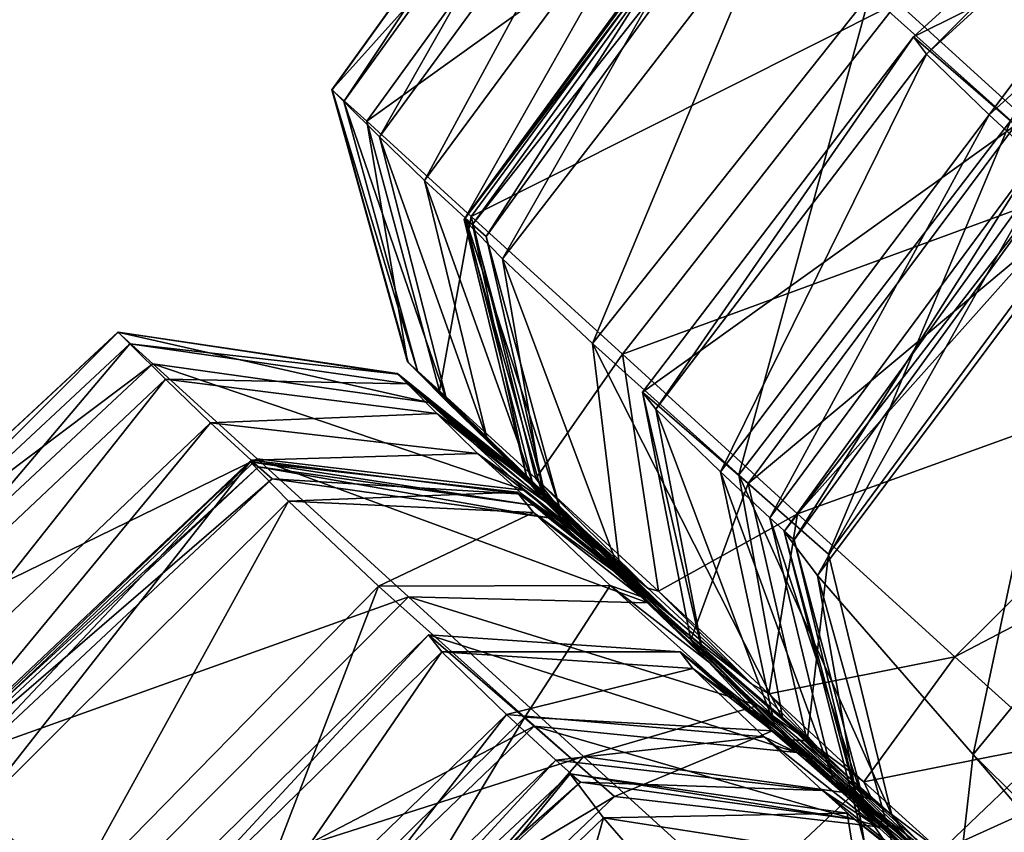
# Model space of a CAD drawing. Header units: millimetres. Extents: x 2387 to 13955, y -4964 to 364.
# Tile 501 of 656: x 6209.47 to 6213.21, y -2790.06 to -2786.97. Entities that reach past the tile are written whole.
import ezdxf

# ---------------------------------------------------------------- set-up
doc = ezdxf.new("R2010")
doc.units = ezdxf.units.MM
doc.header["$MEASUREMENT"] = 0
doc.layers.add('Predefinito', color=7, linetype='Continuous', true_color=0x000000)

msp = doc.modelspace()

# ---------------------------------------------------------------- linework, layer by layer
at = {"layer": 'Predefinito'}
for points in [[(6213.2367, -2787.3581, 789.6844), (6212.7009, -2786.8775, 790.4832), (6213.9825, -2785.7041, 790.5067)], [(6210.657, -2787.2412, 1167.4706), (6210.6565, -2787.2409, 1194.0232), (6211.6511, -2785.8596, 1194.0366)], [(6211.7869, -2785.9831, 1211.8357), (6211.6511, -2785.8596, 1194.0366), (6210.6565, -2787.2409, 1194.0232)], [(6211.6511, -2785.8596, 1194.0366), (6211.6511, -2785.8596, 1167.4711), (6210.657, -2787.2412, 1167.4706)], [(6210.6571, -2787.2413, 1132.7928), (6210.657, -2787.2412, 1167.4706), (6211.6511, -2785.8596, 1167.4711)], [(6210.7021, -2787.2858, 817.3821), (6210.6571, -2787.2413, 845.113), (6211.6511, -2785.8596, 845.1133)], [(6211.6511, -2785.8596, 882.3248), (6211.6511, -2785.8596, 845.1133), (6210.6571, -2787.2413, 845.113)], [(6210.6571, -2787.2413, 845.113), (6210.6571, -2787.2413, 882.3204), (6211.6511, -2785.8596, 882.3248)], [(6211.6511, -2785.8596, 924.4901), (6211.6511, -2785.8596, 882.3248), (6210.6571, -2787.2413, 882.3204)], [(6210.6571, -2787.2413, 882.3204), (6210.6571, -2787.2413, 924.4867), (6211.6511, -2785.8596, 924.4901)], [(6211.6511, -2785.8596, 973.5869), (6211.6511, -2785.8596, 924.4901), (6210.6571, -2787.2413, 924.4867)], [(6210.6571, -2787.2413, 924.4867), (6210.6571, -2787.2414, 973.5861), (6211.6511, -2785.8596, 973.5869)], [(6211.6511, -2785.8596, 1031.5925), (6211.6511, -2785.8596, 973.5869), (6210.6571, -2787.2414, 973.5861)], [(6210.6571, -2787.2414, 973.5861), (6210.6571, -2787.2413, 1031.5925), (6211.6511, -2785.8596, 1031.5925)], [(6211.6511, -2785.8596, 1088.1221), (6211.6511, -2785.8596, 1031.5925), (6210.6571, -2787.2413, 1031.5925)], [(6210.6571, -2787.2413, 1031.5925), (6210.6571, -2787.2413, 1088.1227), (6211.6511, -2785.8596, 1088.1221)], [(6211.6511, -2785.8596, 1132.7906), (6211.6511, -2785.8596, 1088.1221), (6210.6571, -2787.2413, 1088.1227)], [(6210.6571, -2787.2413, 1088.1227), (6210.6571, -2787.2413, 1132.7928), (6211.6511, -2785.8596, 1132.7906)], [(6211.6511, -2785.8596, 1167.4711), (6211.6511, -2785.8596, 1132.7906), (6210.6571, -2787.2413, 1132.7928)], [(6211.6511, -2785.8596, 845.1133), (6211.6987, -2785.9065, 817.3618), (6210.7021, -2787.2858, 817.3821)], [(6212.9167, -2787.1054, 786.1012), (6212.8666, -2787.0405, 788.531), (6214.1511, -2785.8706, 788.5156)], [(6214.5405, -2786.2075, 789.4654), (6214.1511, -2785.8706, 788.5156), (6212.8666, -2787.0405, 788.531)], [(6214.1511, -2785.8706, 788.5156), (6214.2013, -2785.9354, 786.0993), (6212.9167, -2787.1054, 786.1012)], [(6210.837, -2787.4194, 803.6454), (6210.7021, -2787.2858, 817.3821), (6211.6987, -2785.9065, 817.3618)], [(6211.6987, -2785.9065, 817.3618), (6211.8417, -2786.0472, 803.5765), (6210.837, -2787.4194, 803.6454)], [(6213.1549, -2787.3365, 783.6826), (6212.9167, -2787.1054, 786.1012), (6214.2013, -2785.9354, 786.0993)], [(6214.2013, -2785.9354, 786.0993), (6214.4405, -2786.1676, 783.6962), (6213.1549, -2787.3365, 783.6826)], [(6210.6565, -2787.2409, 1194.0232), (6210.7886, -2787.361, 1211.7939), (6211.7869, -2785.9831, 1211.8357)], [(6212.1944, -2786.3536, 1220.2166), (6211.7869, -2785.9831, 1211.8357), (6210.7886, -2787.361, 1211.7939)], [(6211.0085, -2787.5855, 798.5346), (6210.837, -2787.4194, 803.6454), (6211.8417, -2786.0472, 803.5765)], [(6211.8417, -2786.0472, 803.5765), (6212.0185, -2786.2181, 798.432), (6211.0085, -2787.5855, 798.5346)], [(6213.3311, -2787.5, 782.7722), (6213.1549, -2787.3365, 783.6826), (6214.4405, -2786.1676, 783.6962)], [(6212.8666, -2787.0405, 788.531), (6213.2544, -2787.3756, 789.4753), (6214.5405, -2786.2075, 789.4654)], [(6211.1632, -2787.7272, 796.6813), (6211.0085, -2787.5855, 798.5346), (6212.0185, -2786.2181, 798.432)], [(6212.0185, -2786.2181, 798.432), (6212.1681, -2786.3554, 796.603), (6211.1632, -2787.7272, 796.6813)], [(6210.7886, -2787.361, 1211.7939), (6211.1859, -2787.7224, 1220.126), (6212.1944, -2786.3536, 1220.2166)], [(6211.2431, -2787.7986, 796.4498), (6211.1632, -2787.7272, 796.6813), (6212.1681, -2786.3554, 796.603)], [(6212.8058, -2786.9094, 1223.2456), (6212.1944, -2786.3536, 1220.2166), (6211.1859, -2787.7224, 1220.126)], [(6212.1681, -2786.3554, 796.603), (6212.2412, -2786.4208, 796.4253), (6211.2431, -2787.7986, 796.4498)], [(6211.3052, -2787.8835, 792.9403), (6211.1595, -2787.734, 795.2624), (6212.1698, -2786.367, 795.2932)], [(6212.1889, -2786.3758, 796.2344), (6212.1698, -2786.367, 795.2932), (6211.1595, -2787.734, 795.2624)], [(6211.1595, -2787.734, 795.2624), (6211.1904, -2787.7533, 796.2045), (6212.1889, -2786.3758, 796.2344)], [(6212.2412, -2786.4208, 796.4253), (6212.1889, -2786.3758, 796.2344), (6211.1904, -2787.7533, 796.2045)], [(6212.1698, -2786.367, 795.2932), (6212.3429, -2786.5407, 792.8644), (6211.3052, -2787.8835, 792.9403)], [(6211.1904, -2787.7533, 796.2045), (6211.2431, -2787.7986, 796.4498), (6212.2412, -2786.4208, 796.4253)], [(6212.8058, -2786.9094, 1223.2456), (6213.5529, -2787.5887, 1224.9897), (6214.8258, -2786.4053, 1224.9575)], [(6211.6465, -2788.2055, 790.6547), (6211.3052, -2787.8835, 792.9403), (6212.3429, -2786.5407, 792.8644)], [(6212.3429, -2786.5407, 792.8644), (6212.7009, -2786.8775, 790.4832), (6211.6465, -2788.2055, 790.6547)], [(6212.2026, -2788.7039, 789.8214), (6211.6465, -2788.2055, 790.6547), (6212.7009, -2786.8775, 790.4832)], [(6212.7009, -2786.8775, 790.4832), (6213.2367, -2787.3581, 789.6844), (6212.2026, -2788.7039, 789.8214)], [(6211.1859, -2787.7224, 1220.126), (6211.7608, -2788.2461, 1223.0896), (6212.8058, -2786.9094, 1223.2456)], [(6213.5529, -2787.5887, 1224.9897), (6212.8058, -2786.9094, 1223.2456), (6211.7608, -2788.2461, 1223.0896)], [(6211.8869, -2788.4552, 786.0879), (6211.8373, -2788.3907, 788.4196), (6212.8666, -2787.0405, 788.531)], [(6213.2544, -2787.3756, 789.4753), (6212.8666, -2787.0405, 788.531), (6211.8373, -2788.3907, 788.4196)], [(6212.8666, -2787.0405, 788.531), (6212.9167, -2787.1054, 786.1012), (6211.8869, -2788.4552, 786.0879)], [(6212.1331, -2788.6934, 783.7818), (6211.8869, -2788.4552, 786.0879), (6212.9167, -2787.1054, 786.1012)], [(6212.9167, -2787.1054, 786.1012), (6213.1549, -2787.3365, 783.6826), (6212.1331, -2788.6934, 783.7818)], [(6210.7886, -2787.361, 1211.7939), (6210.6565, -2787.2409, 1194.0232), (6210.9442, -2788.2745, 1193.9771)], [(6210.946, -2788.276, 1167.46), (6210.9442, -2788.2745, 1193.9771), (6210.6565, -2787.2409, 1194.0232)], [(6210.6565, -2787.2409, 1194.0232), (6210.657, -2787.2412, 1167.4706), (6210.946, -2788.276, 1167.46)], [(6210.9465, -2788.2765, 1132.7936), (6210.946, -2788.276, 1167.46), (6210.657, -2787.2412, 1167.4706)], [(6210.657, -2787.2412, 1167.4706), (6210.6571, -2787.2413, 1132.7928), (6210.9465, -2788.2765, 1132.7936)], [(6210.9464, -2788.2764, 845.1212), (6210.9464, -2788.2765, 882.321), (6210.6571, -2787.2413, 882.3204)], [(6210.6571, -2787.2413, 882.3204), (6210.6571, -2787.2413, 845.113), (6210.9464, -2788.2764, 845.1212)], [(6210.9833, -2788.3139, 817.4452), (6210.9464, -2788.2764, 845.1212), (6210.6571, -2787.2413, 845.113)], [(6210.6571, -2787.2413, 845.113), (6210.7021, -2787.2858, 817.3821), (6210.9833, -2788.3139, 817.4452)], [(6210.6571, -2787.2414, 973.5861), (6210.6571, -2787.2413, 924.4867), (6210.9465, -2788.2765, 924.4856)], [(6210.9464, -2788.2765, 882.321), (6210.9465, -2788.2765, 924.4856), (6210.6571, -2787.2413, 924.4867)], [(6210.6571, -2787.2413, 924.4867), (6210.6571, -2787.2413, 882.3204), (6210.9464, -2788.2765, 882.321)], [(6210.9465, -2788.2765, 1031.5925), (6210.9465, -2788.2765, 1088.1228), (6210.6571, -2787.2413, 1088.1227)], [(6210.6571, -2787.2413, 1088.1227), (6210.6571, -2787.2413, 1031.5925), (6210.9465, -2788.2765, 1031.5925)], [(6210.9465, -2788.2766, 973.5858), (6210.9465, -2788.2765, 1031.5925), (6210.6571, -2787.2413, 1031.5925)], [(6210.6571, -2787.2413, 1031.5925), (6210.6571, -2787.2414, 973.5861), (6210.9465, -2788.2766, 973.5858)], [(6210.9465, -2788.2765, 1088.1228), (6210.9465, -2788.2765, 1132.7936), (6210.6571, -2787.2413, 1132.7928)], [(6210.6571, -2787.2413, 1132.7928), (6210.6571, -2787.2413, 1088.1227), (6210.9465, -2788.2765, 1088.1228)], [(6210.9465, -2788.2765, 924.4856), (6210.9465, -2788.2766, 973.5858), (6210.6571, -2787.2414, 973.5861)], [(6211.0942, -2788.4262, 803.8523), (6210.9833, -2788.3139, 817.4452), (6210.7021, -2787.2858, 817.3821)], [(6210.7021, -2787.2858, 817.3821), (6210.837, -2787.4194, 803.6454), (6211.0942, -2788.4262, 803.8523)], [(6211.1859, -2787.7224, 1220.126), (6210.7886, -2787.361, 1211.7939), (6211.0648, -2788.3845, 1211.6675)], [(6210.9442, -2788.2745, 1193.9771), (6211.0648, -2788.3845, 1211.6675), (6210.7886, -2787.361, 1211.7939)], [(6212.3209, -2788.8671, 782.8741), (6212.1331, -2788.6934, 783.7818), (6213.1549, -2787.3365, 783.6826)], [(6212.5435, -2789.0057, 789.6636), (6212.2026, -2788.7039, 789.8214), (6213.2367, -2787.3581, 789.6844)], [(6213.1549, -2787.3365, 783.6826), (6213.3311, -2787.5, 782.7722), (6212.3209, -2788.8671, 782.8741)], [(6213.2367, -2787.3581, 789.6844), (6213.5534, -2787.6387, 789.6284), (6212.5435, -2789.0057, 789.6636)], [(6211.8373, -2788.3907, 788.4196), (6212.2389, -2788.7377, 789.4038), (6213.2544, -2787.3756, 789.4753)], [(6213.5534, -2787.6387, 789.6284), (6213.2544, -2787.3756, 789.4753), (6212.2389, -2788.7377, 789.4038)], [(6211.2494, -2788.5778, 798.8425), (6211.0942, -2788.4262, 803.8523), (6210.837, -2787.4194, 803.6454)], [(6210.837, -2787.4194, 803.6454), (6211.0085, -2787.5855, 798.5346), (6211.2494, -2788.5778, 798.8425)], [(6212.4137, -2788.9509, 782.6518), (6212.3209, -2788.8671, 782.8741), (6213.3311, -2787.5, 782.7722)], [(6213.3311, -2787.5, 782.7722), (6213.414, -2787.5751, 782.6026), (6212.4137, -2788.9509, 782.6518)], [(6212.5024, -2789.0864, 780.551), (6212.3752, -2788.9193, 782.4017), (6213.3726, -2787.5408, 782.4069)], [(6213.414, -2787.5751, 782.6026), (6213.3726, -2787.5408, 782.4069), (6212.3752, -2788.9193, 782.4017)], [(6213.3726, -2787.5408, 782.4069), (6213.5332, -2787.7086, 780.5814), (6212.5024, -2789.0864, 780.551)], [(6211.4194, -2788.733, 796.9162), (6211.2494, -2788.5778, 798.8425), (6211.0085, -2787.5855, 798.5346)], [(6211.0085, -2787.5855, 798.5346), (6211.1632, -2787.7272, 796.6813), (6211.4194, -2788.733, 796.9162)], [(6211.7608, -2788.2461, 1223.0896), (6212.4261, -2788.8529, 1224.7559), (6213.5529, -2787.5887, 1224.9897)], [(6212.3752, -2788.9193, 782.4017), (6212.4137, -2788.9509, 782.6518), (6213.414, -2787.5751, 782.6026)], [(6214.2287, -2788.2015, 1225.7302), (6213.5529, -2787.5887, 1224.9897), (6212.4261, -2788.8529, 1224.7559)], [(6212.2389, -2788.7377, 789.4038), (6212.5435, -2789.0057, 789.6636), (6213.5534, -2787.6387, 789.6284)], [(6211.0648, -2788.3845, 1211.6675), (6211.4313, -2788.7187, 1219.854), (6211.1859, -2787.7224, 1220.126)], [(6211.4628, -2788.8023, 793.1682), (6211.3995, -2788.7256, 795.1698), (6211.1595, -2787.734, 795.2624)], [(6211.1595, -2787.734, 795.2624), (6211.3052, -2787.8835, 792.9403), (6211.4628, -2788.8023, 793.1682)], [(6211.1904, -2787.7533, 796.2045), (6211.1595, -2787.734, 795.2624), (6211.3995, -2788.7256, 795.1698)], [(6211.5197, -2788.8223, 796.5236), (6211.4194, -2788.733, 796.9162), (6211.1632, -2787.7272, 796.6813)], [(6211.1632, -2787.7272, 796.6813), (6211.2431, -2787.7986, 796.4498), (6211.5197, -2788.8223, 796.5236)], [(6211.7608, -2788.2461, 1223.0896), (6211.1859, -2787.7224, 1220.126), (6211.4313, -2788.7187, 1219.854)], [(6213.0929, -2789.767, 775.5273), (6212.5024, -2789.0864, 780.551), (6213.5332, -2787.7086, 780.5814)], [(6213.5332, -2787.7086, 780.5814), (6214.222, -2788.3897, 775.5231), (6213.0929, -2789.767, 775.5273)], [(6211.2431, -2787.7986, 796.4498), (6211.1904, -2787.7533, 796.2045), (6211.4657, -2788.7761, 796.1149)], [(6211.3995, -2788.7256, 795.1698), (6211.4657, -2788.7761, 796.1149), (6211.1904, -2787.7533, 796.2045)], [(6211.4657, -2788.7761, 796.1149), (6211.5197, -2788.8223, 796.5236), (6211.2431, -2787.7986, 796.4498)], [(6211.7538, -2789.0798, 791.1693), (6211.4628, -2788.8023, 793.1682), (6211.3052, -2787.8835, 792.9403)], [(6211.3052, -2787.8835, 792.9403), (6211.6465, -2788.2055, 790.6547), (6211.7538, -2789.0798, 791.1693)], [(6209.9753, -2788.2821, 1211.7943), (6209.8433, -2788.162, 1194.025), (6208.596, -2789.3201, 1194.0432)], [(6208.596, -2789.3201, 1167.481), (6208.596, -2789.3201, 1194.0432), (6209.8433, -2788.162, 1194.025)], [(6209.8433, -2788.162, 1194.025), (6209.8438, -2788.1624, 1167.473), (6208.596, -2789.3201, 1167.481)], [(6208.596, -2789.3201, 1132.7971), (6208.596, -2789.3201, 1167.481), (6209.8438, -2788.1624, 1167.473)], [(6209.8438, -2788.1624, 1167.473), (6209.8439, -2788.1625, 1132.7946), (6208.596, -2789.3201, 1132.7971)], [(6208.596, -2789.3201, 845.1032), (6208.596, -2789.3201, 882.3096), (6209.8439, -2788.1625, 882.3165)], [(6209.8439, -2788.1625, 882.3165), (6209.8439, -2788.1625, 845.1104), (6208.596, -2789.3201, 845.1032)], [(6208.6437, -2789.367, 817.3593), (6208.596, -2789.3201, 845.1032), (6209.8439, -2788.1625, 845.1104)], [(6208.596, -2789.3201, 924.4801), (6208.596, -2789.3201, 973.5844), (6209.8439, -2788.1625, 973.5854)], [(6209.8439, -2788.1625, 973.5854), (6209.8439, -2788.1625, 924.4841), (6208.596, -2789.3201, 924.4801)], [(6208.596, -2789.3201, 882.3096), (6208.596, -2789.3201, 924.4801), (6209.8439, -2788.1625, 924.4841)], [(6209.8439, -2788.1625, 924.4841), (6209.8439, -2788.1625, 882.3165), (6208.596, -2789.3201, 882.3096)], [(6208.596, -2789.3201, 1031.5925), (6208.596, -2789.3201, 1088.1238), (6209.8439, -2788.1625, 1088.1232)], [(6209.8439, -2788.1625, 1088.1232), (6209.8439, -2788.1625, 1031.5925), (6208.596, -2789.3201, 1031.5925)], [(6208.596, -2789.3201, 973.5844), (6208.596, -2789.3201, 1031.5925), (6209.8439, -2788.1625, 1031.5925)], [(6209.8439, -2788.1625, 1031.5925), (6209.8439, -2788.1625, 973.5854), (6208.596, -2789.3201, 973.5844)], [(6208.596, -2789.3201, 1088.1238), (6208.596, -2789.3201, 1132.7971), (6209.8439, -2788.1625, 1132.7946)], [(6209.8439, -2788.1625, 1132.7946), (6209.8439, -2788.1625, 1088.1232), (6208.596, -2789.3201, 1088.1238)], [(6209.8439, -2788.1625, 845.1104), (6209.8888, -2788.207, 817.3815), (6208.6437, -2789.367, 817.3593)], [(6209.8438, -2788.1624, 1167.473), (6209.8433, -2788.162, 1194.025), (6210.9046, -2788.3193, 1193.9772)], [(6211.0252, -2788.4293, 1211.6675), (6210.9046, -2788.3193, 1193.9772), (6209.8433, -2788.162, 1194.025)], [(6209.8433, -2788.162, 1194.025), (6209.9753, -2788.2821, 1211.7943), (6211.0252, -2788.4293, 1211.6675)], [(6210.9046, -2788.3193, 1193.9772), (6210.9064, -2788.3208, 1167.4601), (6209.8438, -2788.1624, 1167.473)], [(6209.8439, -2788.1625, 1132.7946), (6209.8438, -2788.1624, 1167.473), (6210.9064, -2788.3208, 1167.4601)], [(6209.8888, -2788.207, 817.3815), (6209.8439, -2788.1625, 845.1104), (6210.9068, -2788.3213, 845.1211)], [(6210.9069, -2788.3213, 882.3208), (6210.9068, -2788.3213, 845.1211), (6209.8439, -2788.1625, 845.1104)], [(6209.8439, -2788.1625, 845.1104), (6209.8439, -2788.1625, 882.3165), (6210.9069, -2788.3213, 882.3208)], [(6210.907, -2788.3214, 924.4854), (6210.9069, -2788.3213, 882.3208), (6209.8439, -2788.1625, 882.3165)], [(6209.8439, -2788.1625, 882.3165), (6209.8439, -2788.1625, 924.4841), (6210.907, -2788.3214, 924.4854)], [(6210.907, -2788.3214, 973.5857), (6210.907, -2788.3214, 924.4854), (6209.8439, -2788.1625, 924.4841)], [(6209.8439, -2788.1625, 924.4841), (6209.8439, -2788.1625, 973.5854), (6210.907, -2788.3214, 973.5857)], [(6210.907, -2788.3214, 1031.5925), (6210.907, -2788.3214, 973.5857), (6209.8439, -2788.1625, 973.5854)], [(6209.8439, -2788.1625, 973.5854), (6209.8439, -2788.1625, 1031.5925), (6210.907, -2788.3214, 1031.5925)], [(6210.907, -2788.3214, 1088.1228), (6210.907, -2788.3214, 1031.5925), (6209.8439, -2788.1625, 1031.5925)], [(6209.8439, -2788.1625, 1031.5925), (6209.8439, -2788.1625, 1088.1232), (6210.907, -2788.3214, 1088.1228)], [(6210.907, -2788.3214, 1132.7937), (6210.907, -2788.3214, 1088.1228), (6209.8439, -2788.1625, 1088.1232)], [(6209.8439, -2788.1625, 1088.1232), (6209.8439, -2788.1625, 1132.7946), (6210.907, -2788.3214, 1132.7937)], [(6210.9064, -2788.3208, 1167.4601), (6210.907, -2788.3214, 1132.7937), (6209.8439, -2788.1625, 1132.7946)], [(6208.7867, -2789.5076, 803.5765), (6208.6437, -2789.367, 817.3593), (6209.8888, -2788.207, 817.3815)], [(6209.8888, -2788.207, 817.3815), (6210.0238, -2788.3406, 803.6454), (6208.7867, -2789.5076, 803.5765)], [(6210.9068, -2788.3213, 845.1211), (6210.9438, -2788.3587, 817.4452), (6209.8888, -2788.207, 817.3815)], [(6210.0238, -2788.3406, 803.6454), (6209.8888, -2788.207, 817.3815), (6210.9438, -2788.3587, 817.4452)], [(6212.3708, -2789.6319, 790.2323), (6211.7538, -2789.0798, 791.1693), (6211.6465, -2788.2055, 790.6547)], [(6211.6465, -2788.2055, 790.6547), (6212.2026, -2788.7039, 789.8214), (6212.3708, -2789.6319, 790.2323)], [(6212.4261, -2788.8529, 1224.7559), (6213.0233, -2789.3962, 1225.4733), (6214.2287, -2788.2015, 1225.7302)], [(6214.6261, -2788.5577, 1225.749), (6214.2287, -2788.2015, 1225.7302), (6213.0233, -2789.3962, 1225.4733)], [(6211.4313, -2788.7187, 1219.854), (6211.8973, -2789.1461, 1222.6213), (6211.7608, -2788.2461, 1223.0896)], [(6212.4261, -2788.8529, 1224.7559), (6211.7608, -2788.2461, 1223.0896), (6211.8973, -2789.1461, 1222.6213)], [(6208.596, -2789.3201, 1194.0432), (6208.7319, -2789.4436, 1211.8374), (6209.9753, -2788.2821, 1211.7943)], [(6210.3727, -2788.6435, 1220.126), (6209.9753, -2788.2821, 1211.7943), (6208.7319, -2789.4436, 1211.8374)], [(6211.3917, -2788.7635, 1219.854), (6211.0252, -2788.4293, 1211.6675), (6209.9753, -2788.2821, 1211.7943)], [(6209.9753, -2788.2821, 1211.7943), (6210.3727, -2788.6435, 1220.126), (6211.3917, -2788.7635, 1219.854)], [(6210.9442, -2788.2745, 1193.9771), (6210.946, -2788.276, 1167.46), (6211.4013, -2788.7179, 1167.4521)], [(6211.4013, -2788.7179, 1167.4521), (6211.3987, -2788.7156, 1193.9458), (6210.9442, -2788.2745, 1193.9771)], [(6211.0648, -2788.3845, 1211.6675), (6210.9442, -2788.2745, 1193.9771), (6211.3987, -2788.7156, 1193.9458)], [(6210.946, -2788.276, 1167.46), (6210.9465, -2788.2765, 1132.7936), (6211.4022, -2788.7187, 1132.7937)], [(6211.4022, -2788.7187, 1132.7937), (6211.4013, -2788.7179, 1167.4521), (6210.946, -2788.276, 1167.46)], [(6210.9464, -2788.2764, 845.1212), (6210.9833, -2788.3139, 817.4452), (6211.4335, -2788.7512, 817.4874)], [(6211.4335, -2788.7512, 817.4874), (6211.402, -2788.7185, 845.1273), (6210.9464, -2788.2764, 845.1212)], [(6210.9464, -2788.2765, 882.321), (6210.9464, -2788.2764, 845.1212), (6211.402, -2788.7185, 845.1273)], [(6211.402, -2788.7185, 845.1273), (6211.4021, -2788.7187, 882.3225), (6210.9464, -2788.2765, 882.321)], [(6210.9465, -2788.2765, 924.4856), (6210.9464, -2788.2765, 882.321), (6211.4021, -2788.7187, 882.3225)], [(6211.4021, -2788.7187, 882.3225), (6211.4021, -2788.7187, 924.4855), (6210.9465, -2788.2765, 924.4856)], [(6210.9465, -2788.2766, 973.5858), (6210.9465, -2788.2765, 924.4856), (6211.4021, -2788.7187, 924.4855)], [(6210.9465, -2788.2765, 1031.5925), (6210.9465, -2788.2766, 973.5858), (6211.4022, -2788.7187, 973.5858)], [(6211.4022, -2788.7187, 973.5858), (6211.4021, -2788.7187, 1031.5925), (6210.9465, -2788.2765, 1031.5925)], [(6210.9465, -2788.2765, 1088.1228), (6210.9465, -2788.2765, 1031.5925), (6211.4021, -2788.7187, 1031.5925)], [(6211.4021, -2788.7187, 1031.5925), (6211.4022, -2788.7187, 1088.1229), (6210.9465, -2788.2765, 1088.1228)], [(6210.9465, -2788.2765, 1132.7936), (6210.9465, -2788.2765, 1088.1228), (6211.4022, -2788.7187, 1088.1229)], [(6211.4022, -2788.7187, 1088.1229), (6211.4022, -2788.7187, 1132.7937), (6210.9465, -2788.2765, 1132.7936)], [(6211.4021, -2788.7187, 924.4855), (6211.4022, -2788.7187, 973.5858), (6210.9465, -2788.2766, 973.5858)], [(6208.9637, -2789.6783, 798.432), (6208.7867, -2789.5076, 803.5765), (6210.0238, -2788.3406, 803.6454)], [(6210.0238, -2788.3406, 803.6454), (6210.1953, -2788.5066, 798.5347), (6208.9637, -2789.6783, 798.432)], [(6210.1953, -2788.5066, 798.5347), (6210.0238, -2788.3406, 803.6454), (6211.0547, -2788.471, 803.8522)], [(6210.9438, -2788.3587, 817.4452), (6211.0547, -2788.471, 803.8522), (6210.0238, -2788.3406, 803.6454)], [(6210.9046, -2788.3193, 1193.9772), (6211.0252, -2788.4293, 1211.6675), (6211.5117, -2788.8189, 1211.583)], [(6211.5117, -2788.8189, 1211.583), (6211.3987, -2788.7156, 1193.9458), (6210.9046, -2788.3193, 1193.9772)], [(6210.9064, -2788.3208, 1167.4601), (6210.9046, -2788.3193, 1193.9772), (6211.3987, -2788.7156, 1193.9458)], [(6211.3987, -2788.7156, 1193.9458), (6211.4013, -2788.7179, 1167.4521), (6210.9064, -2788.3208, 1167.4601)], [(6210.907, -2788.3214, 1132.7937), (6210.9064, -2788.3208, 1167.4601), (6211.4013, -2788.7179, 1167.4521)], [(6210.9068, -2788.3213, 845.1211), (6210.9069, -2788.3213, 882.3208), (6211.4021, -2788.7187, 882.3225)], [(6211.4021, -2788.7187, 882.3225), (6211.402, -2788.7185, 845.1273), (6210.9068, -2788.3213, 845.1211)], [(6210.9438, -2788.3587, 817.4452), (6210.9068, -2788.3213, 845.1211), (6211.402, -2788.7185, 845.1273)], [(6210.9069, -2788.3213, 882.3208), (6210.907, -2788.3214, 924.4854), (6211.4021, -2788.7187, 924.4855)], [(6211.4021, -2788.7187, 924.4855), (6211.4021, -2788.7187, 882.3225), (6210.9069, -2788.3213, 882.3208)], [(6210.907, -2788.3214, 924.4854), (6210.907, -2788.3214, 973.5857), (6211.4022, -2788.7187, 973.5858)], [(6211.4022, -2788.7187, 973.5858), (6211.4021, -2788.7187, 924.4855), (6210.907, -2788.3214, 924.4854)], [(6210.907, -2788.3214, 1031.5925), (6210.907, -2788.3214, 1088.1228), (6211.4022, -2788.7187, 1088.1229)], [(6211.4022, -2788.7187, 1088.1229), (6211.4021, -2788.7187, 1031.5925), (6210.907, -2788.3214, 1031.5925)], [(6210.907, -2788.3214, 973.5857), (6210.907, -2788.3214, 1031.5925), (6211.4021, -2788.7187, 1031.5925)], [(6211.4021, -2788.7187, 1031.5925), (6211.4022, -2788.7187, 973.5858), (6210.907, -2788.3214, 973.5857)], [(6211.4013, -2788.7179, 1167.4521), (6211.4022, -2788.7187, 1132.7937), (6210.907, -2788.3214, 1132.7937)], [(6210.907, -2788.3214, 1088.1228), (6210.907, -2788.3214, 1132.7937), (6211.4022, -2788.7187, 1132.7937)], [(6211.4022, -2788.7187, 1132.7937), (6211.4022, -2788.7187, 1088.1229), (6210.907, -2788.3214, 1088.1228)], [(6210.9833, -2788.3139, 817.4452), (6211.0942, -2788.4262, 803.8523), (6211.5284, -2788.8494, 803.9902)], [(6211.5284, -2788.8494, 803.9902), (6211.4335, -2788.7512, 817.4874), (6210.9833, -2788.3139, 817.4452)], [(6211.402, -2788.7185, 845.1273), (6211.4335, -2788.7512, 817.4874), (6210.9438, -2788.3587, 817.4452)], [(6211.0547, -2788.471, 803.8522), (6210.9438, -2788.3587, 817.4452), (6211.4335, -2788.7512, 817.4874)], [(6211.4313, -2788.7187, 1219.854), (6211.0648, -2788.3845, 1211.6675), (6211.5117, -2788.8189, 1211.583)], [(6211.3987, -2788.7156, 1193.9458), (6211.5117, -2788.8189, 1211.583), (6211.0648, -2788.3845, 1211.6675)], [(6212.0683, -2789.3949, 786.0482), (6212.0201, -2789.3316, 788.0851), (6211.8373, -2788.3907, 788.4196)], [(6211.8373, -2788.3907, 788.4196), (6211.8869, -2788.4552, 786.0879), (6212.0683, -2789.3949, 786.0482)], [(6212.2389, -2788.7377, 789.4038), (6211.8373, -2788.3907, 788.4196), (6212.0201, -2789.3316, 788.0851)], [(6220.6606, -2797.2786, 730.377), (6213.0929, -2789.767, 775.5273), (6214.222, -2788.3897, 775.5231)], [(6211.0252, -2788.4293, 1211.6675), (6211.3917, -2788.7635, 1219.854), (6211.8576, -2789.1349, 1219.6727)], [(6211.8576, -2789.1349, 1219.6727), (6211.5117, -2788.8189, 1211.583), (6211.0252, -2788.4293, 1211.6675)], [(6211.0942, -2788.4262, 803.8523), (6211.2494, -2788.5778, 798.8425), (6211.6728, -2788.9915, 799.0479)], [(6211.6728, -2788.9915, 799.0479), (6211.5284, -2788.8494, 803.9902), (6211.0942, -2788.4262, 803.8523)], [(6211.0547, -2788.471, 803.8522), (6211.2099, -2788.6227, 798.8425), (6210.1953, -2788.5066, 798.5347)], [(6211.4335, -2788.7512, 817.4874), (6211.5284, -2788.8494, 803.9902), (6211.0547, -2788.471, 803.8522)], [(6211.2099, -2788.6227, 798.8425), (6211.0547, -2788.471, 803.8522), (6211.5284, -2788.8494, 803.9902)], [(6212.3384, -2789.6542, 784.0793), (6212.0683, -2789.3949, 786.0482), (6211.8869, -2788.4552, 786.0879)], [(6211.8869, -2788.4552, 786.0879), (6212.1331, -2788.6934, 783.7818), (6212.3384, -2789.6542, 784.0793)], [(6209.1133, -2789.8156, 796.603), (6208.9637, -2789.6783, 798.432), (6210.1953, -2788.5066, 798.5347)], [(6210.1953, -2788.5066, 798.5347), (6210.35, -2788.6484, 796.6813), (6209.1133, -2789.8156, 796.603)], [(6210.35, -2788.6484, 796.6813), (6210.1953, -2788.5066, 798.5347), (6211.2099, -2788.6227, 798.8425)], [(6213.0233, -2789.3962, 1225.4733), (6213.3943, -2789.729, 1225.5898), (6214.6261, -2788.5577, 1225.749)], [(6211.2494, -2788.5778, 798.8425), (6211.4194, -2788.733, 796.9162), (6211.8529, -2789.1557, 797.0728)], [(6211.8529, -2789.1557, 797.0728), (6211.6728, -2788.9915, 799.0479), (6211.2494, -2788.5778, 798.8425)], [(6211.2099, -2788.6227, 798.8425), (6211.3798, -2788.7779, 796.9162), (6210.35, -2788.6484, 796.6813)], [(6211.5284, -2788.8494, 803.9902), (6211.6728, -2788.9915, 799.0479), (6211.2099, -2788.6227, 798.8425)], [(6211.3798, -2788.7779, 796.9162), (6211.2099, -2788.6227, 798.8425), (6211.6728, -2788.9915, 799.0479)], [(6208.7319, -2789.4436, 1211.8374), (6209.1396, -2789.814, 1220.2166), (6210.3727, -2788.6435, 1220.126)], [(6209.1865, -2789.881, 796.4252), (6209.1133, -2789.8156, 796.603), (6210.35, -2788.6484, 796.6813)], [(6209.2881, -2790.0008, 792.8644), (6209.115, -2789.8272, 795.2932), (6210.3463, -2788.6552, 795.2624)], [(6210.3772, -2788.6744, 796.2046), (6210.3463, -2788.6552, 795.2624), (6209.115, -2789.8272, 795.2932)], [(6209.115, -2789.8272, 795.2932), (6209.1341, -2789.836, 796.2344), (6210.3772, -2788.6744, 796.2046)], [(6210.4299, -2788.7197, 796.4498), (6210.3772, -2788.6744, 796.2046), (6209.1341, -2789.836, 796.2344)], [(6210.9477, -2789.1672, 1223.0896), (6210.3727, -2788.6435, 1220.126), (6209.1396, -2789.814, 1220.2166)], [(6210.35, -2788.6484, 796.6813), (6210.4299, -2788.7197, 796.4498), (6209.1865, -2789.881, 796.4252)], [(6210.3463, -2788.6552, 795.2624), (6210.4919, -2788.8046, 792.9403), (6209.2881, -2790.0008, 792.8644)], [(6210.4919, -2788.8046, 792.9403), (6210.3463, -2788.6552, 795.2624), (6211.3599, -2788.7705, 795.1699)], [(6211.4262, -2788.8209, 796.1149), (6211.3599, -2788.7705, 795.1699), (6210.3463, -2788.6552, 795.2624)], [(6210.3463, -2788.6552, 795.2624), (6210.3772, -2788.6744, 796.2046), (6211.4262, -2788.8209, 796.1149)], [(6210.4299, -2788.7197, 796.4498), (6210.35, -2788.6484, 796.6813), (6211.3798, -2788.7779, 796.9162)], [(6211.8577, -2789.1909, 1222.6213), (6211.3917, -2788.7635, 1219.854), (6210.3727, -2788.6435, 1220.126)], [(6210.3727, -2788.6435, 1220.126), (6210.9477, -2789.1672, 1223.0896), (6211.8577, -2789.1909, 1222.6213)], [(6211.4801, -2788.8672, 796.5236), (6211.4262, -2788.8209, 796.1149), (6210.3772, -2788.6744, 796.2046)], [(6210.3772, -2788.6744, 796.2046), (6210.4299, -2788.7197, 796.4498), (6211.4801, -2788.8672, 796.5236)], [(6212.5611, -2789.8588, 783.1799), (6212.3384, -2789.6542, 784.0793), (6212.1331, -2788.6934, 783.7818)], [(6212.1331, -2788.6934, 783.7818), (6212.3209, -2788.8671, 782.8741), (6212.5611, -2789.8588, 783.1799)], [(6212.7838, -2789.9973, 789.7684), (6212.3708, -2789.6319, 790.2323), (6212.2026, -2788.7039, 789.8214)], [(6212.2026, -2788.7039, 789.8214), (6212.5435, -2789.0057, 789.6636), (6212.7838, -2789.9973, 789.7684)], [(6209.1341, -2789.836, 796.2344), (6209.1865, -2789.881, 796.4252), (6210.4299, -2788.7197, 796.4498)], [(6211.3798, -2788.7779, 796.9162), (6211.4801, -2788.8672, 796.5236), (6210.4299, -2788.7197, 796.4498)], [(6211.3995, -2788.7256, 795.1698), (6211.4628, -2788.8023, 793.1682), (6211.8306, -2789.167, 793.3201)], [(6211.8306, -2789.167, 793.3201), (6211.8222, -2789.1387, 795.1082), (6211.3995, -2788.7256, 795.1698)], [(6211.4657, -2788.7761, 796.1149), (6211.3995, -2788.7256, 795.1698), (6211.8222, -2789.1387, 795.1082)], [(6211.4194, -2788.733, 796.9162), (6211.5197, -2788.8223, 796.5236), (6211.9667, -2789.2569, 796.5728)], [(6211.9667, -2789.2569, 796.5728), (6211.8529, -2789.1557, 797.0728), (6211.4194, -2788.733, 796.9162)], [(6211.5117, -2788.8189, 1211.583), (6211.8576, -2789.1349, 1219.6727), (6211.4313, -2788.7187, 1219.854)], [(6211.8973, -2789.1461, 1222.6213), (6211.4313, -2788.7187, 1219.854), (6211.8576, -2789.1349, 1219.6727)], [(6212.0201, -2789.3316, 788.0851), (6212.4627, -2789.7148, 789.189), (6212.2389, -2788.7377, 789.4038)], [(6212.5435, -2789.0057, 789.6636), (6212.2389, -2788.7377, 789.4038), (6212.4627, -2789.7148, 789.189)], [(6211.3599, -2788.7705, 795.1699), (6211.4232, -2788.8472, 793.1682), (6210.4919, -2788.8046, 792.9403)], [(6211.4232, -2788.8472, 793.1682), (6211.3599, -2788.7705, 795.1699), (6211.8222, -2789.1387, 795.1082)], [(6211.3599, -2788.7705, 795.1699), (6211.4262, -2788.8209, 796.1149), (6211.912, -2789.21, 796.0551)], [(6211.912, -2789.21, 796.0551), (6211.8222, -2789.1387, 795.1082), (6211.3599, -2788.7705, 795.1699)], [(6211.6728, -2788.9915, 799.0479), (6211.8529, -2789.1557, 797.0728), (6211.3798, -2788.7779, 796.9162)], [(6211.4801, -2788.8672, 796.5236), (6211.3798, -2788.7779, 796.9162), (6211.8529, -2789.1557, 797.0728)], [(6211.3917, -2788.7635, 1219.854), (6211.8577, -2789.1909, 1222.6213), (6212.251, -2789.4982, 1222.3091)], [(6212.251, -2789.4982, 1222.3091), (6211.8576, -2789.1349, 1219.6727), (6211.3917, -2788.7635, 1219.854)], [(6211.8222, -2789.1387, 795.1082), (6211.912, -2789.21, 796.0551), (6211.4657, -2788.7761, 796.1149)], [(6211.5197, -2788.8223, 796.5236), (6211.4657, -2788.7761, 796.1149), (6211.912, -2789.21, 796.0551)], [(6209.6462, -2790.3375, 790.4831), (6209.2881, -2790.0008, 792.8644), (6210.4919, -2788.8046, 792.9403)], [(6210.4919, -2788.8046, 792.9403), (6210.8332, -2789.1266, 790.6547), (6209.6462, -2790.3375, 790.4831)], [(6210.8332, -2789.1266, 790.6547), (6210.4919, -2788.8046, 792.9403), (6211.4232, -2788.8472, 793.1682)], [(6211.4262, -2788.8209, 796.1149), (6211.4801, -2788.8672, 796.5236), (6211.9667, -2789.2569, 796.5728)], [(6211.9667, -2789.2569, 796.5728), (6211.912, -2789.21, 796.0551), (6211.4262, -2788.8209, 796.1149)], [(6211.4628, -2788.8023, 793.1682), (6211.7538, -2789.0798, 791.1693), (6212.088, -2789.4149, 791.5123)], [(6212.088, -2789.4149, 791.5123), (6211.8306, -2789.167, 793.3201), (6211.4628, -2788.8023, 793.1682)], [(6211.912, -2789.21, 796.0551), (6211.9667, -2789.2569, 796.5728), (6211.5197, -2788.8223, 796.5236)], [(6211.4232, -2788.8472, 793.1682), (6211.7141, -2789.1248, 791.1693), (6210.8332, -2789.1266, 790.6547)], [(6211.8222, -2789.1387, 795.1082), (6211.8306, -2789.167, 793.3201), (6211.4232, -2788.8472, 793.1682)], [(6211.7141, -2789.1248, 791.1693), (6211.4232, -2788.8472, 793.1682), (6211.8306, -2789.167, 793.3201)], [(6211.8973, -2789.1461, 1222.6213), (6212.3166, -2789.5358, 1224.0543), (6212.4261, -2788.8529, 1224.7559)], [(6213.0233, -2789.3962, 1225.4733), (6212.4261, -2788.8529, 1224.7559), (6212.3166, -2789.5358, 1224.0543)], [(6211.8529, -2789.1557, 797.0728), (6211.9667, -2789.2569, 796.5728), (6211.4801, -2788.8672, 796.5236)], [(6212.6838, -2789.9689, 782.7991), (6212.5611, -2789.8588, 783.1799), (6212.3209, -2788.8671, 782.8741)], [(6212.3209, -2788.8671, 782.8741), (6212.4137, -2788.9509, 782.6518), (6212.6838, -2789.9689, 782.7991)], [(6212.4137, -2788.9509, 782.6518), (6212.3752, -2788.9193, 782.4017), (6212.6537, -2789.9448, 782.386)], [(6212.6813, -2790.1102, 780.4598), (6212.6537, -2789.9448, 782.386), (6212.3752, -2788.9193, 782.4017)], [(6212.3752, -2788.9193, 782.4017), (6212.5024, -2789.0864, 780.551), (6212.6813, -2790.1102, 780.4598)], [(6212.6537, -2789.9448, 782.386), (6212.6838, -2789.9689, 782.7991), (6212.4137, -2788.9509, 782.6518)], [(6212.4627, -2789.7148, 789.189), (6212.7838, -2789.9973, 789.7684), (6212.5435, -2789.0057, 789.6636)], [(6211.7538, -2789.0798, 791.1693), (6212.3708, -2789.6319, 790.2323), (6212.7456, -2790.0028, 790.5062)], [(6212.7456, -2790.0028, 790.5062), (6212.088, -2789.4149, 791.5123), (6211.7538, -2789.0798, 791.1693)], [(6212.9768, -2790.789, 775.5396), (6212.6813, -2790.1102, 780.4598), (6212.5024, -2789.0864, 780.551)], [(6212.5024, -2789.0864, 780.551), (6213.0929, -2789.767, 775.5273), (6212.9768, -2790.789, 775.5396)], [(6210.1822, -2790.8181, 789.6842), (6209.6462, -2790.3375, 790.4831), (6210.8332, -2789.1266, 790.6547)], [(6210.8332, -2789.1266, 790.6547), (6211.3894, -2789.6251, 789.8214), (6210.1822, -2790.8181, 789.6842)], [(6211.3894, -2789.6251, 789.8214), (6210.8332, -2789.1266, 790.6547), (6211.7141, -2789.1248, 791.1693)], [(6211.7141, -2789.1248, 791.1693), (6212.3312, -2789.6769, 790.2323), (6211.3894, -2789.6251, 789.8214)], [(6211.8306, -2789.167, 793.3201), (6212.088, -2789.4149, 791.5123), (6211.7141, -2789.1248, 791.1693)], [(6212.3312, -2789.6769, 790.2323), (6211.7141, -2789.1248, 791.1693), (6212.088, -2789.4149, 791.5123)], [(6211.8576, -2789.1349, 1219.6727), (6212.251, -2789.4982, 1222.3091), (6211.8973, -2789.1461, 1222.6213)], [(6212.3166, -2789.5358, 1224.0543), (6211.8973, -2789.1461, 1222.6213), (6212.251, -2789.4982, 1222.3091)], [(6209.1396, -2789.814, 1220.2166), (6209.7511, -2790.3698, 1223.2456), (6210.9477, -2789.1672, 1223.0896)], [(6211.613, -2789.7741, 1224.7559), (6210.9477, -2789.1672, 1223.0896), (6209.7511, -2790.3698, 1223.2456)], [(6212.277, -2789.5807, 1224.0543), (6211.8577, -2789.1909, 1222.6213), (6210.9477, -2789.1672, 1223.0896)], [(6210.9477, -2789.1672, 1223.0896), (6211.613, -2789.7741, 1224.7559), (6212.277, -2789.5807, 1224.0543)], [(6211.8577, -2789.1909, 1222.6213), (6212.277, -2789.5807, 1224.0543), (6212.5062, -2789.7431, 1223.5867)], [(6212.5062, -2789.7431, 1223.5867), (6212.251, -2789.4982, 1222.3091), (6211.8577, -2789.1909, 1222.6213)], [(6209.862, -2790.5655, 786.1011), (6209.8119, -2790.5006, 788.5309), (6211.024, -2789.3118, 788.4196)], [(6211.4257, -2789.6589, 789.4037), (6211.024, -2789.3118, 788.4196), (6209.8119, -2790.5006, 788.5309)], [(6211.024, -2789.3118, 788.4196), (6211.0737, -2789.3763, 786.0879), (6209.862, -2790.5655, 786.1011)], [(6211.0737, -2789.3763, 786.0879), (6211.024, -2789.3118, 788.4196), (6211.9804, -2789.3765, 788.0851)], [(6212.423, -2789.7597, 789.189), (6211.9804, -2789.3765, 788.0851), (6211.024, -2789.3118, 788.4196)], [(6211.024, -2789.3118, 788.4196), (6211.4257, -2789.6589, 789.4037), (6212.423, -2789.7597, 789.189)], [(6212.0201, -2789.3316, 788.0851), (6212.0683, -2789.3949, 786.0482), (6212.4519, -2789.7735, 786.0217)], [(6212.4519, -2789.7735, 786.0217), (6212.4045, -2789.7109, 787.8622), (6212.0201, -2789.3316, 788.0851)], [(6212.4627, -2789.7148, 789.189), (6212.0201, -2789.3316, 788.0851), (6212.4045, -2789.7109, 787.8622)], [(6210.1001, -2790.7966, 783.6826), (6209.862, -2790.5655, 786.1011), (6211.0737, -2789.3763, 786.0879)], [(6211.0737, -2789.3763, 786.0879), (6211.3199, -2789.6145, 783.7818), (6210.1001, -2790.7966, 783.6826)], [(6211.3199, -2789.6145, 783.7818), (6211.0737, -2789.3763, 786.0879), (6212.0287, -2789.4398, 786.0482)], [(6211.9804, -2789.3765, 788.0851), (6212.0287, -2789.4398, 786.0482), (6211.0737, -2789.3763, 786.0879)], [(6212.0287, -2789.4398, 786.0482), (6211.9804, -2789.3765, 788.0851), (6212.4045, -2789.7109, 787.8622)], [(6211.9804, -2789.3765, 788.0851), (6212.423, -2789.7597, 789.189), (6212.8745, -2790.1183, 789.0457)], [(6212.8745, -2790.1183, 789.0457), (6212.4045, -2789.7109, 787.8622), (6211.9804, -2789.3765, 788.0851)], [(6212.0683, -2789.3949, 786.0482), (6212.3384, -2789.6542, 784.0793), (6212.738, -2790.0469, 784.2776)], [(6212.738, -2790.0469, 784.2776), (6212.4519, -2789.7735, 786.0217), (6212.0683, -2789.3949, 786.0482)], [(6212.088, -2789.4149, 791.5123), (6212.7456, -2790.0028, 790.5062), (6212.3312, -2789.6769, 790.2323)], [(6212.3166, -2789.5358, 1224.0543), (6212.6778, -2789.8707, 1224.7019), (6213.0233, -2789.3962, 1225.4733)], [(6213.3943, -2789.729, 1225.5898), (6213.0233, -2789.3962, 1225.4733), (6212.6778, -2789.8707, 1224.7019)], [(6212.0287, -2789.4398, 786.0482), (6212.2988, -2789.6991, 784.0793), (6211.3199, -2789.6145, 783.7818)], [(6212.4045, -2789.7109, 787.8622), (6212.4519, -2789.7735, 786.0217), (6212.0287, -2789.4398, 786.0482)], [(6212.2988, -2789.6991, 784.0793), (6212.0287, -2789.4398, 786.0482), (6212.4519, -2789.7735, 786.0217)], [(6212.251, -2789.4982, 1222.3091), (6212.5062, -2789.7431, 1223.5867), (6212.3166, -2789.5358, 1224.0543)], [(6212.6778, -2789.8707, 1224.7019), (6212.3166, -2789.5358, 1224.0543), (6212.5062, -2789.7431, 1223.5867)], [(6212.6381, -2789.9156, 1224.7019), (6212.277, -2789.5807, 1224.0543), (6211.613, -2789.7741, 1224.7559)], [(6212.277, -2789.5807, 1224.0543), (6212.6381, -2789.9156, 1224.7019), (6212.7101, -2789.9391, 1224.1879)], [(6212.7101, -2789.9391, 1224.1879), (6212.5062, -2789.7431, 1223.5867), (6212.277, -2789.5807, 1224.0543)], [(6210.2763, -2790.9602, 782.772), (6210.1001, -2790.7966, 783.6826), (6211.3199, -2789.6145, 783.7818)], [(6210.4992, -2791.0986, 789.6281), (6210.1822, -2790.8181, 789.6842), (6211.3894, -2789.6251, 789.8214)], [(6211.3199, -2789.6145, 783.7818), (6211.5077, -2789.7883, 782.874), (6210.2763, -2790.9602, 782.772)], [(6211.3894, -2789.6251, 789.8214), (6211.7303, -2789.9269, 789.6635), (6210.4992, -2791.0986, 789.6281)], [(6211.5077, -2789.7883, 782.874), (6211.3199, -2789.6145, 783.7818), (6212.2988, -2789.6991, 784.0793)], [(6211.7303, -2789.9269, 789.6635), (6211.3894, -2789.6251, 789.8214), (6212.3312, -2789.6769, 790.2323)], [(6212.3708, -2789.6319, 790.2323), (6212.7838, -2789.9973, 789.7684), (6213.2066, -2790.4106, 789.8384)], [(6213.2066, -2790.4106, 789.8384), (6212.7456, -2790.0028, 790.5062), (6212.3708, -2789.6319, 790.2323)], [(6209.8119, -2790.5006, 788.5309), (6210.2001, -2790.8355, 789.4751), (6211.4257, -2789.6589, 789.4037)], [(6211.7303, -2789.9269, 789.6635), (6211.4257, -2789.6589, 789.4037), (6210.2001, -2790.8355, 789.4751)], [(6212.7441, -2790.0423, 789.7684), (6212.423, -2789.7597, 789.189), (6211.4257, -2789.6589, 789.4037)], [(6211.4257, -2789.6589, 789.4037), (6211.7303, -2789.9269, 789.6635), (6212.7441, -2790.0423, 789.7684)], [(6212.3312, -2789.6769, 790.2323), (6212.7441, -2790.0423, 789.7684), (6211.7303, -2789.9269, 789.6635)], [(6212.7441, -2790.0423, 789.7684), (6212.3312, -2789.6769, 790.2323), (6212.7456, -2790.0028, 790.5062)], [(6212.3384, -2789.6542, 784.0793), (6212.5611, -2789.8588, 783.1799), (6212.9839, -2790.272, 783.3838)], [(6212.9839, -2790.272, 783.3838), (6212.738, -2790.0469, 784.2776), (6212.3384, -2789.6542, 784.0793)], [(6212.2988, -2789.6991, 784.0793), (6212.5215, -2789.9037, 783.1799), (6211.5077, -2789.7883, 782.874)], [(6212.4519, -2789.7735, 786.0217), (6212.738, -2790.0469, 784.2776), (6212.2988, -2789.6991, 784.0793)], [(6212.5215, -2789.9037, 783.1799), (6212.2988, -2789.6991, 784.0793), (6212.738, -2790.0469, 784.2776)], [(6212.4045, -2789.7109, 787.8622), (6212.8745, -2790.1183, 789.0457), (6212.4627, -2789.7148, 789.189)], [(6212.7838, -2789.9973, 789.7684), (6212.4627, -2789.7148, 789.189), (6212.8745, -2790.1183, 789.0457)], [(6212.423, -2789.7597, 789.189), (6212.7441, -2790.0423, 789.7684), (6213.2066, -2790.4106, 789.8384)], [(6213.2066, -2790.4106, 789.8384), (6212.8745, -2790.1183, 789.0457), (6212.423, -2789.7597, 789.189)], [(6212.5062, -2789.7431, 1223.5867), (6212.7101, -2789.9391, 1224.1879), (6212.6778, -2789.8707, 1224.7019)], [(6212.6778, -2789.8707, 1224.7019), (6212.9696, -2790.1336, 1225.113), (6213.3943, -2789.729, 1225.5898)], [(6213.5529, -2789.869, 1225.5378), (6213.3943, -2789.729, 1225.5898), (6212.9696, -2790.1336, 1225.113)], [(6209.7511, -2790.3698, 1223.2456), (6210.4985, -2791.0491, 1224.9897), (6211.613, -2789.7741, 1224.7559)], [(6210.3593, -2791.0353, 782.6025), (6210.2763, -2790.9602, 782.772), (6211.5077, -2789.7883, 782.874)], [(6211.5077, -2789.7883, 782.874), (6211.6006, -2789.8721, 782.6517), (6210.3593, -2791.0353, 782.6025)], [(6212.2102, -2790.3174, 1225.4731), (6211.613, -2789.7741, 1224.7559), (6210.4985, -2791.0491, 1224.9897)], [(6211.6006, -2789.8721, 782.6517), (6211.5077, -2789.7883, 782.874), (6212.5215, -2789.9037, 783.1799)], [(6211.613, -2789.7741, 1224.7559), (6212.2102, -2790.3174, 1225.4731), (6212.6381, -2789.9156, 1224.7019)], [(6220.3479, -2798.2994, 730.5339), (6212.9768, -2790.789, 775.5396), (6213.0929, -2789.767, 775.5273)], [(6213.0929, -2789.767, 775.5273), (6220.6606, -2797.2786, 730.377), (6220.3479, -2798.2994, 730.5339)], [(6209.7511, -2790.3698, 1223.2456), (6209.1396, -2789.814, 1220.2166), (6208.1411, -2791.2361, 1220.2041)], [(6211.6006, -2789.8721, 782.6517), (6211.5619, -2789.8404, 782.4016), (6210.3178, -2791.0011, 782.4067)], [(6210.4782, -2791.1689, 780.5814), (6210.3178, -2791.0011, 782.4067), (6211.5619, -2789.8404, 782.4016)], [(6210.3178, -2791.0011, 782.4067), (6210.3593, -2791.0353, 782.6025), (6211.6006, -2789.8721, 782.6517)], [(6211.5619, -2789.8404, 782.4016), (6211.6892, -2790.0076, 780.551), (6210.4782, -2791.1689, 780.5814)], [(6211.6892, -2790.0076, 780.551), (6211.5619, -2789.8404, 782.4016), (6212.6141, -2789.9896, 782.386)], [(6212.6441, -2790.0138, 782.7991), (6212.6141, -2789.9896, 782.386), (6211.5619, -2789.8404, 782.4016)], [(6211.5619, -2789.8404, 782.4016), (6211.6006, -2789.8721, 782.6517), (6212.6441, -2790.0138, 782.7991)], [(6212.5215, -2789.9037, 783.1799), (6212.6441, -2790.0138, 782.7991), (6211.6006, -2789.8721, 782.6517)], [(6212.5611, -2789.8588, 783.1799), (6212.6838, -2789.9689, 782.7991), (6213.1264, -2790.3997, 782.8972)], [(6213.1264, -2790.3997, 782.8972), (6212.9839, -2790.272, 783.3838), (6212.5611, -2789.8588, 783.1799)], [(6212.9696, -2790.1336, 1225.113), (6212.6778, -2789.8707, 1224.7019), (6212.7101, -2789.9391, 1224.1879)], [(6212.9696, -2790.1336, 1225.113), (6213.2171, -2790.3521, 1225.4187), (6213.5529, -2789.869, 1225.5378)], [(6212.738, -2790.0469, 784.2776), (6212.9839, -2790.272, 783.3838), (6212.5215, -2789.9037, 783.1799)], [(6212.6441, -2790.0138, 782.7991), (6212.5215, -2789.9037, 783.1799), (6212.9839, -2790.272, 783.3838)], [(6210.2001, -2790.8355, 789.4751), (6210.4992, -2791.0986, 789.6281), (6211.7303, -2789.9269, 789.6635)], [(6212.93, -2790.1785, 1225.113), (6212.6381, -2789.9156, 1224.7019), (6212.2102, -2790.3174, 1225.4731)], [(6212.6381, -2789.9156, 1224.7019), (6212.93, -2790.1785, 1225.113), (6212.9492, -2790.1556, 1224.7953)], [(6212.9492, -2790.1556, 1224.7953), (6212.7101, -2789.9391, 1224.1879), (6212.6381, -2789.9156, 1224.7019)], [(6212.6537, -2789.9448, 782.386), (6212.6813, -2790.1102, 780.4598), (6213.0632, -2790.5447, 780.399)], [(6213.0632, -2790.5447, 780.399), (6213.102, -2790.3805, 782.3756), (6212.6537, -2789.9448, 782.386)], [(6212.6838, -2789.9689, 782.7991), (6212.6537, -2789.9448, 782.386), (6213.102, -2790.3805, 782.3756)], [(6212.7101, -2789.9391, 1224.1879), (6212.9492, -2790.1556, 1224.7953), (6212.9696, -2790.1336, 1225.113)], [(6213.102, -2790.3805, 782.3756), (6213.1264, -2790.3997, 782.8972), (6212.6838, -2789.9689, 782.7991)], [(6209.2881, -2790.0008, 792.8644), (6209.6462, -2790.3375, 790.4831), (6208.6408, -2791.7547, 790.5066)], [(6211.167, -2791.85, 775.5231), (6210.4782, -2791.1689, 780.5814), (6211.6892, -2790.0076, 780.551)], [(6211.6892, -2790.0076, 780.551), (6212.2797, -2790.6881, 775.5273), (6211.167, -2791.85, 775.5231)], [(6212.6141, -2789.9896, 782.386), (6212.6416, -2790.155, 780.4598), (6211.6892, -2790.0076, 780.551)], [(6212.2797, -2790.6881, 775.5273), (6211.6892, -2790.0076, 780.551), (6212.6416, -2790.155, 780.4598)], [(6212.6141, -2789.9896, 782.386), (6212.6441, -2790.0138, 782.7991), (6213.1264, -2790.3997, 782.8972)], [(6213.1264, -2790.3997, 782.8972), (6213.102, -2790.3805, 782.3756), (6212.6141, -2789.9896, 782.386)], [(6212.6416, -2790.155, 780.4598), (6212.6141, -2789.9896, 782.386), (6213.102, -2790.3805, 782.3756)], [(6212.9839, -2790.272, 783.3838), (6213.1264, -2790.3997, 782.8972), (6212.6441, -2790.0138, 782.7991)], [(6212.7456, -2790.0028, 790.5062), (6213.2066, -2790.4106, 789.8384), (6212.7441, -2790.0423, 789.7684)], [(6212.8745, -2790.1183, 789.0457), (6213.2066, -2790.4106, 789.8384), (6212.7838, -2789.9973, 789.7684)]]:
    msp.add_3dface(points, dxfattribs=at)

doc.saveas('drawing.dxf')
